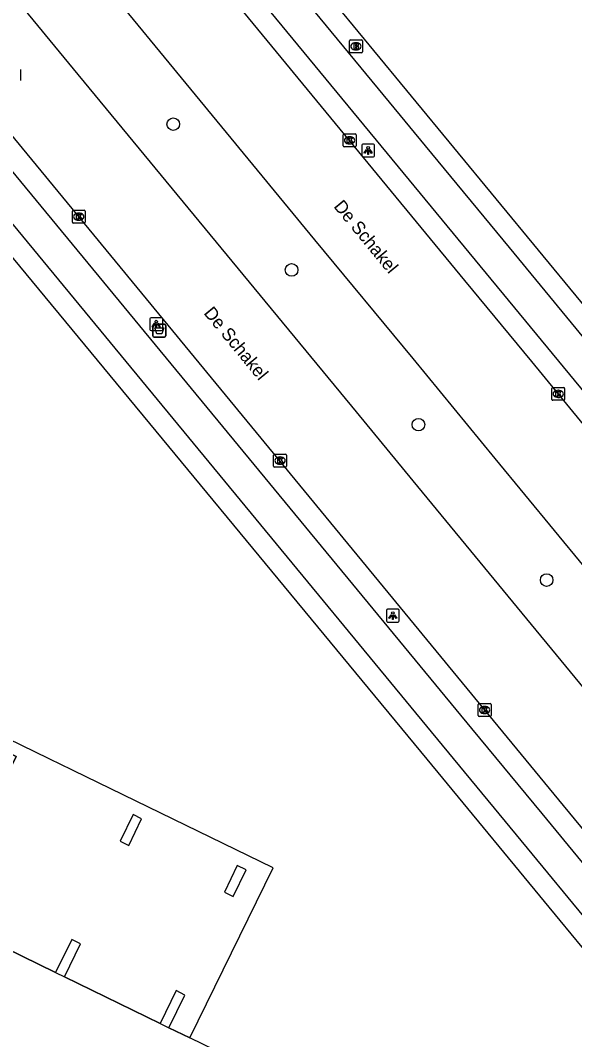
# Model space of a CAD drawing. Extents: x 156141 to 158132, y 385651 to 388399.
# Drawn here: x 156902.5 to 156945.5, y 386549.8 to 386628.9 of the extents above; entities that cross this region are included whole.
import ezdxf

# ---------------------------------------------------------------- set-up
doc = ezdxf.new("R2010")
doc.units = 0
for name, color, linetype in [('IMGEO_Afvalbak', 7, 'Continuous'), ('IMGEO_Boom', 7, 'Continuous'), ('IMGEO_Brandkraan', 7, 'Continuous'), ('IMGEO_Fietspad_gesloten', 7, 'Continuous'), ('IMGEO_Kolk', 7, 'Continuous'), ('IMGEO_Lichtpunt', 7, 'Continuous'), ('IMGEO_Openbare_ruimte_label', 7, 'Continuous'), ('IMGEO_Pand', 7, 'Continuous'), ('IMGEO_Pand_overbouw', 7, 'Continuous'), ('IMGEO_Rijbaan_lokaal_gesloten', 7, 'Continuous'), ('IMGEO_Rioolput', 7, 'Continuous'), ('IMGEO_Voetpad_open', 7, 'Continuous')]:
    doc.layers.add(name, color=color, linetype=linetype)

msp = doc.modelspace()

# ---------------------------------------------------------------- linework, layer by layer
at = {"layer": 'IMGEO_Afvalbak'}
for p, q in [((156912.89, 386605.302), (156913.68, 386605.302)), ((156913.68, 386605.302), (156912.89, 386605.302)), ((156912.79, 386604.402), (156912.79, 386605.202)), ((156912.79, 386605.202), (156912.79, 386604.402)), ((156913.78, 386605.202), (156913.78, 386604.402)), ((156913.78, 386604.402), (156913.78, 386605.202)), ((156913.68, 386604.302), (156912.89, 386604.302)), ((156912.89, 386604.302), (156913.68, 386604.302))]:
    msp.add_line(p, q, dxfattribs=at)
msp.add_lwpolyline([(156912.933, 386605.016), (156913.637, 386605.016), (156913.488, 386604.546), (156913.082, 386604.546), (156912.933, 386605.016)], dxfattribs=at)
for centre, start, end in [((156912.89, 386605.202), 90, 180), ((156912.89, 386605.202), 90, 180), ((156913.68, 386605.202), 0, 90), ((156913.68, 386605.202), 360, 90), ((156912.89, 386604.402), 180, 270), ((156912.89, 386604.402), 180, 270), ((156913.68, 386604.402), 270, 0), ((156913.68, 386604.402), 270, 0)]:
    msp.add_arc(centre, 0.1, start, end, dxfattribs=at)
at = {"layer": 'IMGEO_Boom'}
for centre in [(156914.365, 386620.818), (156923.54, 386609.516), (156933.37, 386597.512), (156943.305, 386585.459)]:
    msp.add_circle(centre, 0.489, dxfattribs=at)
at = {"layer": 'IMGEO_Brandkraan'}
for p, q in [((156928.021, 386626.433), (156928.021, 386627.285)), ((156928.096, 386627.359), (156928.948, 386627.359)), ((156928.509, 386627.139), (156928.534, 386627.139)), ((156929.022, 386627.285), (156929.022, 386626.433)), ((156928.948, 386626.359), (156928.096, 386626.359)), ((156928.532, 386626.579), (156928.507, 386626.579))]:
    msp.add_line(p, q, dxfattribs=at)
for points in [[(156928.021, 386626.433), (156928.021, 386627.285)], [(156928.096, 386627.359), (156928.948, 386627.359)], [(156928.369, 386627.059), (156928.369, 386626.659), (156928.582, 386626.659)], [(156928.6, 386627.059), (156928.369, 386627.059)], [(156928.548, 386626.978), (156928.494, 386626.978), (156928.494, 386626.902)], [(156928.494, 386626.902), (156928.547, 386626.902)], [(156928.556, 386626.826), (156928.494, 386626.826), (156928.494, 386626.745)], [(156928.494, 386626.745), (156928.556, 386626.745)], [(156929.022, 386627.285), (156929.022, 386626.433)], [(156928.948, 386626.359), (156928.096, 386626.359)]]:
    msp.add_lwpolyline(points, dxfattribs=at)
for centre, radius, start, end in [((156928.098, 386627.283), 0.0765, 91.55205, 178.44795), ((156928.098, 386627.283), 0.0765, 91.55205, 178.44795), ((156928.549, 386626.94), 0.0379, 267.82845, 90.93552), ((156928.557, 386626.785), 0.0404, 269.87594, 90.50774), ((156928.588, 386626.91), 0.251, 268.66757, 293.53466), ((156928.604, 386626.914), 0.145, 59.4692, 91.53667), ((156928.629, 386626.961), 0.0922, 285.51372, 58.15012), ((156928.634, 386626.769), 0.105, 301.31148, 78.98903), ((156928.946, 386627.283), 0.0765, 1.55205, 88.44795), ((156928.946, 386627.283), 0.0765, 1.55205, 88.44795), ((156928.098, 386626.435), 0.0765, 181.55205, 268.44795), ((156928.098, 386626.435), 0.0765, 181.55205, 268.44795), ((156928.946, 386626.435), 0.0765, 271.55205, 358.44795), ((156928.946, 386626.435), 0.0765, 271.55205, 358.44795)]:
    msp.add_arc(centre, radius, start, end, dxfattribs=at)
for centre, major_axis, ratio, start_param, end_param in [((156928.508, 386626.859), (-0.387, 0.002), 0.722429, 4.712389, 7.853982), ((156928.533, 386626.859), (-0.39, 0.002), 0.717154, 1.570796, 4.712389)]:
    msp.add_ellipse(centre, major_axis=major_axis, ratio=ratio, start_param=start_param, end_param=end_param, dxfattribs=at)
at = {"layer": 'IMGEO_Fietspad_gesloten'}
for points in [[(156839.176, 386689.202), (156935.219, 386572.64), (156940.947, 386565.685), (156947.362, 386557.896), (156952.399, 386551.77)], [(156981.707, 386520.274), (156961.988, 386544.223), (156954.381, 386553.461), (156942.955, 386567.338), (156937.507, 386573.955), (156851.061, 386678.853)], [(156961.077, 386586.126), (156945.221, 386605.421), (156940.42, 386611.244), (156933.921, 386619.151), (156931.133, 386622.526), (156921.719, 386633.951)], [(156919.722, 386632.162), (156959.211, 386584.266)]]:
    msp.add_lwpolyline(points, dxfattribs=at)
at = {"layer": 'IMGEO_Kolk'}
for p, q in [((156927.534, 386619.137), (156927.534, 386619.989)), ((156927.609, 386620.063), (156928.461, 386620.063)), ((156928.022, 386619.843), (156928.047, 386619.843)), ((156928.535, 386619.989), (156928.535, 386619.137)), ((156928.461, 386619.063), (156927.609, 386619.063)), ((156928.045, 386619.283), (156928.02, 386619.283)), ((156906.544, 386613.218), (156906.544, 386614.07)), ((156906.619, 386614.144), (156907.471, 386614.144)), ((156907.545, 386614.07), (156907.545, 386613.218)), ((156907.055, 386613.364), (156907.03, 386613.364)), ((156907.032, 386613.924), (156907.057, 386613.924)), ((156907.471, 386613.144), (156906.619, 386613.144)), ((156943.697, 386599.475), (156943.697, 386600.327)), ((156943.772, 386600.401), (156944.624, 386600.401)), ((156944.185, 386600.181), (156944.21, 386600.181)), ((156944.698, 386600.327), (156944.698, 386599.475)), ((156944.624, 386599.401), (156943.772, 386599.401)), ((156944.208, 386599.621), (156944.183, 386599.621)), ((156922.143, 386594.3), (156922.143, 386595.152)), ((156922.218, 386595.226), (156923.07, 386595.226)), ((156922.631, 386595.006), (156922.656, 386595.006)), ((156923.144, 386595.152), (156923.144, 386594.3)), ((156923.07, 386594.226), (156922.218, 386594.226)), ((156922.654, 386594.446), (156922.629, 386594.446)), ((156937.996, 386574.956), (156937.996, 386575.808)), ((156938.071, 386575.882), (156938.923, 386575.882)), ((156938.484, 386575.662), (156938.509, 386575.662)), ((156938.997, 386575.808), (156938.997, 386574.956)), ((156938.923, 386574.882), (156938.071, 386574.882)), ((156938.507, 386575.102), (156938.482, 386575.102))]:
    msp.add_line(p, q, dxfattribs=at)
for points in [[(156927.534, 386619.137), (156927.534, 386619.989)], [(156927.609, 386620.063), (156928.461, 386620.063)], [(156927.855, 386619.763), (156927.978, 386619.763), (156927.978, 386619.612), (156928.108, 386619.763), (156928.272, 386619.763), (156928.126, 386619.612), (156928.279, 386619.363), (156928.127, 386619.363), (156928.042, 386619.527), (156927.978, 386619.46), (156927.978, 386619.363), (156927.855, 386619.363), (156927.855, 386619.763)], [(156928.535, 386619.989), (156928.535, 386619.137)], [(156928.461, 386619.063), (156927.609, 386619.063)], [(156906.544, 386613.218), (156906.544, 386614.07)], [(156906.619, 386614.144), (156907.471, 386614.144)], [(156907.545, 386614.07), (156907.545, 386613.218)], [(156906.865, 386613.844), (156906.988, 386613.844), (156906.988, 386613.693), (156907.118, 386613.844), (156907.282, 386613.844), (156907.136, 386613.693), (156907.289, 386613.444), (156907.137, 386613.444), (156907.052, 386613.608), (156906.988, 386613.541), (156906.988, 386613.444), (156906.865, 386613.444), (156906.865, 386613.844)], [(156907.471, 386613.144), (156906.619, 386613.144)], [(156943.697, 386599.475), (156943.697, 386600.327)], [(156943.772, 386600.401), (156944.624, 386600.401)], [(156944.018, 386600.101), (156944.141, 386600.101), (156944.141, 386599.95), (156944.271, 386600.101), (156944.435, 386600.101), (156944.289, 386599.95), (156944.442, 386599.701), (156944.29, 386599.701), (156944.205, 386599.865), (156944.141, 386599.798), (156944.141, 386599.701), (156944.018, 386599.701), (156944.018, 386600.101)], [(156944.698, 386600.327), (156944.698, 386599.475)], [(156944.624, 386599.401), (156943.772, 386599.401)], [(156922.143, 386594.3), (156922.143, 386595.152)], [(156922.218, 386595.226), (156923.07, 386595.226)], [(156923.144, 386595.152), (156923.144, 386594.3)], [(156923.07, 386594.226), (156922.218, 386594.226)], [(156922.464, 386594.926), (156922.587, 386594.926), (156922.587, 386594.775), (156922.717, 386594.926), (156922.881, 386594.926), (156922.735, 386594.775), (156922.888, 386594.526), (156922.736, 386594.526), (156922.651, 386594.69), (156922.587, 386594.623), (156922.587, 386594.526), (156922.464, 386594.526), (156922.464, 386594.926)], [(156937.996, 386574.956), (156937.996, 386575.808)], [(156938.071, 386575.882), (156938.923, 386575.882)], [(156938.317, 386575.582), (156938.44, 386575.582), (156938.44, 386575.431), (156938.57, 386575.582), (156938.734, 386575.582), (156938.588, 386575.431), (156938.741, 386575.182), (156938.589, 386575.182), (156938.504, 386575.346), (156938.44, 386575.279), (156938.44, 386575.182), (156938.317, 386575.182), (156938.317, 386575.582)], [(156938.997, 386575.808), (156938.997, 386574.956)], [(156938.923, 386574.882), (156938.071, 386574.882)]]:
    msp.add_lwpolyline(points, dxfattribs=at)
for centre, start, end in [((156927.611, 386619.987), 91.55205, 178.44795), ((156927.611, 386619.987), 91.55205, 178.44795), ((156928.459, 386619.987), 1.55205, 88.44795), ((156928.459, 386619.987), 1.55205, 88.44795), ((156927.611, 386619.139), 181.55205, 268.44795), ((156927.611, 386619.139), 181.55205, 268.44795), ((156928.459, 386619.139), 271.55205, 358.44795), ((156928.459, 386619.139), 271.55205, 358.44795), ((156906.621, 386614.068), 91.55205, 178.44795), ((156906.621, 386614.068), 91.55205, 178.44795), ((156907.469, 386614.068), 1.55205, 88.44795), ((156907.469, 386614.068), 1.55205, 88.44795), ((156906.621, 386613.22), 181.55205, 268.44795), ((156906.621, 386613.22), 181.55205, 268.44795), ((156907.469, 386613.22), 271.55205, 358.44795), ((156907.469, 386613.22), 271.55205, 358.44795), ((156943.774, 386600.325), 91.55205, 178.44795), ((156943.774, 386600.325), 91.55205, 178.44795), ((156944.622, 386600.325), 1.55205, 88.44795), ((156944.622, 386600.325), 1.55205, 88.44795), ((156943.774, 386599.477), 181.55205, 268.44795), ((156943.774, 386599.477), 181.55205, 268.44795), ((156944.622, 386599.477), 271.55205, 358.44795), ((156944.622, 386599.477), 271.55205, 358.44795), ((156922.22, 386595.15), 91.55205, 178.44795), ((156922.22, 386595.15), 91.55205, 178.44795), ((156923.068, 386595.15), 1.55205, 88.44795), ((156923.068, 386595.15), 1.55205, 88.44795), ((156922.22, 386594.302), 181.55205, 268.44795), ((156922.22, 386594.302), 181.55205, 268.44795), ((156923.068, 386594.302), 271.55205, 358.44795), ((156923.068, 386594.302), 271.55205, 358.44795), ((156938.073, 386575.806), 91.55205, 178.44795), ((156938.073, 386575.806), 91.55205, 178.44795), ((156938.921, 386575.806), 1.55205, 88.44795), ((156938.921, 386575.806), 1.55205, 88.44795), ((156938.073, 386574.958), 181.55205, 268.44795), ((156938.073, 386574.958), 181.55205, 268.44795), ((156938.921, 386574.958), 271.55205, 358.44795), ((156938.921, 386574.958), 271.55205, 358.44795)]:
    msp.add_arc(centre, 0.0765, start, end, dxfattribs=at)
for centre, major_axis, ratio, start_param, end_param in [((156928.021, 386619.563), (-0.387, 0.002), 0.722429, 4.712389, 7.853982), ((156928.046, 386619.563), (-0.39, 0.002), 0.717154, 1.570796, 4.712389), ((156907.031, 386613.644), (-0.387, 0.002), 0.722429, 4.712389, 7.853982), ((156907.056, 386613.644), (-0.39, 0.002), 0.717154, 1.570796, 4.712389), ((156944.184, 386599.901), (-0.387, 0.002), 0.722429, 4.712389, 7.853982), ((156944.209, 386599.901), (-0.39, 0.002), 0.717154, 1.570796, 4.712389), ((156922.63, 386594.726), (-0.387, 0.002), 0.722429, 4.712389, 7.853982), ((156922.655, 386594.726), (-0.39, 0.002), 0.717154, 1.570796, 4.712389), ((156938.483, 386575.382), (-0.387, 0.002), 0.722429, 4.712389, 7.853982), ((156938.508, 386575.382), (-0.39, 0.002), 0.717154, 1.570796, 4.712389)]:
    msp.add_ellipse(centre, major_axis=major_axis, ratio=ratio, start_param=start_param, end_param=end_param, dxfattribs=at)
at = {"layer": 'IMGEO_Lichtpunt'}
for p, q in [((156928.97, 386619.182), (156928.97, 386618.375)), ((156928.97, 386619.182), (156928.97, 386618.375)), ((156929.872, 386619.277), (156929.064, 386619.277)), ((156929.872, 386619.277), (156929.064, 386619.277)), ((156929.966, 386618.375), (156929.966, 386619.182)), ((156929.966, 386618.375), (156929.966, 386619.182)), ((156929.064, 386618.281), (156929.872, 386618.281)), ((156929.064, 386618.281), (156929.872, 386618.281)), ((156912.55, 386605.708), (156912.55, 386604.901)), ((156912.55, 386605.708), (156912.55, 386604.901)), ((156913.452, 386605.803), (156912.644, 386605.803)), ((156913.452, 386605.803), (156912.644, 386605.803)), ((156913.546, 386604.901), (156913.546, 386605.708)), ((156913.546, 386604.901), (156913.546, 386605.708)), ((156912.644, 386604.807), (156913.452, 386604.807)), ((156912.644, 386604.807), (156913.452, 386604.807)), ((156931.784, 386583.2), (156930.976, 386583.2)), ((156931.784, 386583.2), (156930.976, 386583.2)), ((156930.882, 386583.105), (156930.882, 386582.298)), ((156930.882, 386583.105), (156930.882, 386582.298)), ((156931.878, 386582.298), (156931.878, 386583.105)), ((156931.878, 386582.298), (156931.878, 386583.105)), ((156930.976, 386582.204), (156931.784, 386582.204)), ((156930.976, 386582.204), (156931.784, 386582.204))]:
    msp.add_line(p, q, dxfattribs=at)
for points in [[(156929.344, 386618.846), (156929.383, 386618.818), (156929.195, 386618.556), (156929.157, 386618.583), (156929.344, 386618.846)], [(156929.446, 386618.798), (156929.493, 386618.798), (156929.493, 386618.476), (156929.446, 386618.476), (156929.446, 386618.798)], [(156929.556, 386618.818), (156929.594, 386618.845), (156929.781, 386618.583), (156929.742, 386618.555), (156929.556, 386618.818)], [(156912.924, 386605.372), (156912.963, 386605.344), (156912.775, 386605.082), (156912.737, 386605.109), (156912.924, 386605.372)], [(156913.026, 386605.324), (156913.073, 386605.324), (156913.073, 386605.002), (156913.026, 386605.002), (156913.026, 386605.324)], [(156913.136, 386605.344), (156913.174, 386605.371), (156913.361, 386605.109), (156913.322, 386605.081), (156913.136, 386605.344)], [(156931.256, 386582.769), (156931.295, 386582.741), (156931.107, 386582.479), (156931.069, 386582.506), (156931.256, 386582.769)], [(156931.358, 386582.721), (156931.405, 386582.721), (156931.405, 386582.399), (156931.358, 386582.399), (156931.358, 386582.721)], [(156931.468, 386582.741), (156931.506, 386582.768), (156931.693, 386582.506), (156931.654, 386582.478), (156931.468, 386582.741)]]:
    msp.add_lwpolyline(points, dxfattribs=at)
for centre in [(156929.469, 386618.98), (156913.049, 386605.506), (156931.381, 386582.903)]:
    msp.add_circle(centre, 0.0994, dxfattribs=at)
for centre, start, end in [((156929.064, 386619.182), 90, 180), ((156929.064, 386619.182), 90, 180), ((156929.872, 386619.182), 0, 90), ((156929.872, 386619.182), 0, 90), ((156929.064, 386618.375), 180, 270), ((156929.064, 386618.375), 180, 270), ((156929.872, 386618.375), 270, 0), ((156929.872, 386618.375), 270, 360), ((156912.644, 386605.708), 90, 180), ((156912.644, 386605.708), 90, 180), ((156913.452, 386605.708), 0, 90), ((156913.452, 386605.708), 0, 90), ((156912.644, 386604.901), 180, 270), ((156912.644, 386604.901), 180, 270), ((156913.452, 386604.901), 270, 0), ((156913.452, 386604.901), 270, 360), ((156930.976, 386583.105), 90, 180), ((156930.976, 386583.105), 90, 180), ((156931.784, 386583.105), 0, 90), ((156931.784, 386583.105), 0, 90), ((156930.976, 386582.298), 180, 270), ((156930.976, 386582.298), 180, 270), ((156931.784, 386582.298), 270, 0), ((156931.784, 386582.298), 270, 360)]:
    msp.add_arc(centre, 0.0946, start, end, dxfattribs=at)
at = {"layer": 'IMGEO_Pand'}
for points in [[(156908.92, 386444.794), (156899.102, 386449.605), (156899.335, 386450.082), (156941.806, 386537.182), (156921.589, 386547.043), (156915.658, 386549.938), (156914.031, 386550.732), (156915.273, 386553.271), (156914.594, 386553.611), (156913.349, 386551.065), (156905.925, 386554.687), (156907.174, 386557.24), (156906.492, 386557.574), (156905.242, 386555.021), (156896.189, 386559.439), (156902.199, 386571.759), (156890.863, 386577.289), (156881.483, 386581.864), (156864.434, 386590.186), (156856.403, 386594.106)], [(156911.25, 386567.267), (156910.244, 386565.197), (156910.912, 386564.872), (156911.914, 386566.936), (156911.25, 386567.267)], [(156919.329, 386563.32), (156918.328, 386561.249), (156919.008, 386560.921), (156920.003, 386562.979), (156919.329, 386563.32)]]:
    msp.add_lwpolyline(points, dxfattribs=at)
at = {"layer": 'IMGEO_Pand_overbouw'}
msp.add_lwpolyline([(156857.047, 386594.879), (156856.838, 386594.981), (156856.403, 386594.106), (156864.434, 386590.186), (156881.483, 386581.864), (156890.863, 386577.289), (156902.199, 386571.759), (156896.189, 386559.439), (156905.242, 386555.021), (156905.925, 386554.687), (156913.349, 386551.065), (156914.031, 386550.732), (156915.658, 386549.938), (156922.1, 386563.132), (156906.611, 386570.688), (156906.512, 386570.736), (156904.8, 386571.572), (156904.701, 386571.62), (156902.625, 386572.633), (156890.02, 386578.781), (156864.863, 386591.064)], close=True, dxfattribs=at)
at = {"layer": 'IMGEO_Rijbaan_lokaal_gesloten'}
for points in [[(156864.415, 386685.927), (156873.15, 386675.263), (156925.322, 386611.835), (156932.934, 386602.652), (156939.278, 386594.885), (156950.773, 386580.924)], [(156946.242, 386577.021), (156933.331, 386592.718), (156928.199, 386598.947), (156920.647, 386608.134), (156906.633, 386625.114), (156868.582, 386671.357), (156859.757, 386682.162)], [(156981.886, 386522.718), (156969.993, 386537.173), (156967.693, 386539.965), (156963.321, 386545.249), (156955.673, 386554.535), (156954.392, 386556.062), (156950.447, 386560.886), (156944.252, 386568.405), (156938.824, 386574.994), (156853.684, 386678.56)], [(156957.953, 386583.151), (156942.149, 386602.405), (156936.959, 386608.687), (156930.553, 386616.467), (156928.03, 386619.562), (156919.107, 386630.378)]]:
    msp.add_lwpolyline(points, dxfattribs=at)
at = {"layer": 'IMGEO_Rioolput'}
msp.add_line((156902.518, 386625.051), (156902.518, 386624.199), dxfattribs=at)
msp.add_lwpolyline([(156902.518, 386625.051), (156902.518, 386624.199)], dxfattribs=at)
at = {"layer": 'IMGEO_Voetpad_open'}
for points in [[(156951.164, 386550.769), (156944.356, 386559.041), (156934.051, 386571.56), (156837.85, 386688.098)], [(156922.955, 386634.963), (156962.332, 386587.153)]]:
    msp.add_lwpolyline(points, dxfattribs=at)

# ---------------------------------------------------------------- texts
at = {"layer": 'IMGEO_Openbare_ruimte_label'}
for p in [(156926.751, 386614.421), (156916.68, 386606.148)]:
    msp.add_text('De Schakel', height=1, rotation=309.48286, dxfattribs=at).set_placement(p)

doc.saveas('drawing.dxf')
